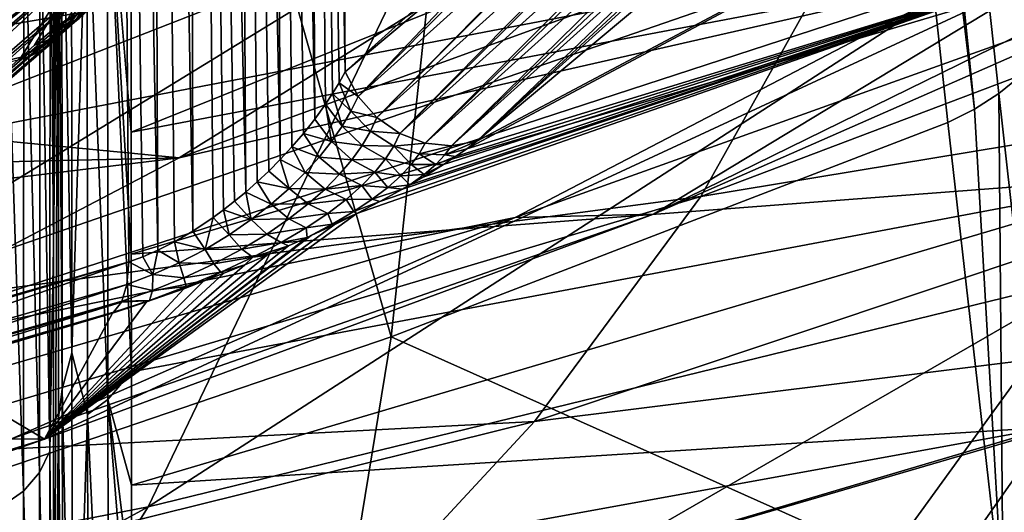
# Model space of a CAD drawing. Header units: metres. Extents: x -109 to 109, y -78 to 121.
# Tile 482 of 656: x 9.342 to 11.192, y -70.69 to -69.765. Entities that reach past the tile are written whole.
import ezdxf

# ---------------------------------------------------------------- set-up
doc = ezdxf.new("R2010")
doc.units = ezdxf.units.M
doc.layers.add('solid_508554_SW0001', color=7, linetype='CONTINUOUS')

msp = doc.modelspace()

# ---------------------------------------------------------------- linework, layer by layer
at = {"layer": 'solid_508554_SW0001'}
for points in [[(11.295086, -69.789581, 55.30162), (10.614527, -63.336754, 67.355988), (10.552168, -63.404903, 67.389351)], [(11.295086, -69.789581, 55.30162), (11.322629, -69.745102, 55.279568), (10.614527, -63.336754, 67.355988)], [(11.224426, -69.86895, 55.339779), (10.552168, -63.404903, 67.389351), (10.476211, -63.461349, 67.415627)], [(11.262318, -69.830902, 55.321709), (11.295086, -69.789581, 55.30162), (10.552168, -63.404903, 67.389351)], [(11.224426, -69.86895, 55.339779), (11.262318, -69.830902, 55.321709), (10.552168, -63.404903, 67.389351)], [(11.135849, -69.932732, 55.368664), (10.476211, -63.461349, 67.415627), (10.406857, -63.6656, 67.1343)], [(11.182116, -69.903015, 55.355484), (11.224426, -69.86895, 55.339779), (10.476211, -63.461349, 67.415627)], [(11.135849, -69.932732, 55.368664), (11.182116, -69.903015, 55.355484), (10.476211, -63.461349, 67.415627)], [(11.135849, -69.932732, 55.368664), (10.406857, -63.6656, 67.1343), (10.584968, -65.327477, 64.050369)], [(8.722846, -65.734924, 64.775879), (10.039989, -70.360802, 55.611626), (10.584968, -65.327477, 64.050369)], [(10.584968, -65.327477, 64.050369), (10.039989, -70.360802, 55.611626), (11.086201, -69.957512, 55.379543)], [(11.135849, -69.932732, 55.368664), (10.584968, -65.327477, 64.050369), (11.086201, -69.957512, 55.379543)], [(9.60196, -70.197937, 22.391298), (9.583415, -65.375496, 19.457775), (9.511103, -65.391144, 19.432236)], [(9.667735, -70.161827, 22.385771), (9.661049, -65.369957, 19.466379), (9.583415, -65.375496, 19.457775)], [(9.633169, -70.182083, 22.391729), (9.667735, -70.161827, 22.385771), (9.583415, -65.375496, 19.457775)], [(9.60196, -70.197937, 22.391298), (9.633169, -70.182083, 22.391729), (9.583415, -65.375496, 19.457775)], [(9.767115, -70.088402, 22.332766), (9.738686, -65.374916, 19.457447), (9.661049, -65.369957, 19.466379)], [(9.746114, -70.105827, 22.348461), (9.767115, -70.088402, 22.332766), (9.661049, -65.369957, 19.466379)], [(9.725573, -70.121857, 22.361433), (9.746114, -70.105827, 22.348461), (9.661049, -65.369957, 19.466379)], [(9.705605, -70.136513, 22.371853), (9.725573, -70.121857, 22.361433), (9.661049, -65.369957, 19.466379)], [(9.667735, -70.161827, 22.385771), (9.705605, -70.136513, 22.371853), (9.661049, -65.369957, 19.466379)], [(9.831919, -70.027245, 22.267147), (9.811035, -65.390045, 19.431585), (9.738686, -65.374916, 19.457447)], [(9.810129, -70.049156, 22.292339), (9.831919, -70.027245, 22.267147), (9.738686, -65.374916, 19.457447)], [(9.788501, -70.069511, 22.314112), (9.810129, -70.049156, 22.292339), (9.738686, -65.374916, 19.457447)], [(9.767115, -70.088402, 22.332766), (9.788501, -70.069511, 22.314112), (9.738686, -65.374916, 19.457447)], [(8.850675, -70.420532, 22.027237), (9.511103, -65.391144, 19.432236), (8.985467, -65.542885, 19.169418)], [(8.850675, -70.420532, 22.027237), (9.54722, -70.21946, 22.375511), (9.511103, -65.391144, 19.432236)], [(9.573461, -70.21022, 22.385666), (9.511103, -65.391144, 19.432236), (9.54722, -70.21946, 22.375511)], [(9.573461, -70.21022, 22.385666), (9.60196, -70.197937, 22.391298), (9.511103, -65.391144, 19.432236)], [(9.896565, -69.951767, 22.168333), (9.873167, -65.414299, 19.390556), (9.811035, -65.390045, 19.431585)], [(9.875276, -69.978661, 22.205559), (9.896565, -69.951767, 22.168333), (9.811035, -65.390045, 19.431585)], [(9.853708, -70.003746, 22.2383), (9.875276, -69.978661, 22.205559), (9.811035, -65.390045, 19.431585)], [(9.831919, -70.027245, 22.267147), (9.853708, -70.003746, 22.2383), (9.811035, -65.390045, 19.431585)], [(9.873167, -65.414299, 19.390556), (9.953881, -69.862343, 22.029278), (9.937366, -67.654198, 20.683214)], [(9.942522, -69.883102, 22.063562), (9.953881, -69.862343, 22.029278), (9.873167, -65.414299, 19.390556)], [(9.930239, -69.903336, 22.095903), (9.942522, -69.883102, 22.063562), (9.873167, -65.414299, 19.390556)], [(9.917198, -69.92308, 22.12631), (9.930239, -69.903336, 22.095903), (9.873167, -65.414299, 19.390556)], [(9.896565, -69.951767, 22.168333), (9.917198, -69.92308, 22.12631), (9.873167, -65.414299, 19.390556)], [(8.722846, -65.734924, 64.775879), (8.974111, -70.72364, 55.820873), (10.039989, -70.360802, 55.611626)], [(9.937366, -67.654198, 20.683214), (9.953881, -69.862343, 22.029278), (10.605354, -69.275566, 20.332878)], [(9.444864, -69.610565, 19.752632), (9.10438, -69.925247, 20.587469), (8.814032, -67.97847, 20.121548)], [(9.41636, -68.096832, 42.724293), (9.405713, -70.193207, 41.531193), (9.407187, -68.845749, 43.52985)], [(9.41636, -68.096832, 42.724293), (9.415083, -69.3853, 40.78281), (9.405713, -70.193207, 41.531193)], [(8.167993, -69.97139, 12.924731), (8.537952, -68.746323, 10.973067), (10.562556, -68.351318, 11.657229)], [(10.104867, -69.593506, 13.579248), (8.167993, -69.97139, 12.924731), (10.562556, -68.351318, 11.657229)], [(9.399681, -69.395561, 42.84391), (9.407187, -68.845749, 43.52985), (9.405713, -70.193207, 41.531193)], [(10.18226, -70.007263, 22.13147), (11.302233, -69.664116, 23.215427), (12.19121, -68.935509, 21.163647)], [(10.201253, -69.993057, 22.086929), (10.18226, -70.007263, 22.13147), (12.19121, -68.935509, 21.163647)], [(10.857495, -69.401985, 20.378113), (10.201253, -69.993057, 22.086929), (12.19121, -68.935509, 21.163647)], [(7.881608, -70.179581, 19.008846), (9.860261, -69.001831, 17.463547), (8.323489, -69.355896, 16.850292)], [(7.881608, -70.179581, 19.008846), (9.345189, -69.834747, 19.605686), (9.860261, -69.001831, 17.463547)], [(9.345189, -69.834747, 19.605686), (9.3701, -69.812126, 19.552143), (9.860261, -69.001831, 17.463547)], [(9.3701, -69.812126, 19.552143), (9.398371, -69.78878, 19.501333), (9.860261, -69.001831, 17.463547)], [(9.398371, -69.78878, 19.501333), (9.407983, -69.781265, 19.485859), (9.860261, -69.001831, 17.463547)], [(9.407983, -69.781265, 19.485859), (9.433557, -69.762093, 19.44824), (9.860261, -69.001831, 17.463547)], [(9.551875, -69.975861, 39.369682), (9.551785, -69.738281, 39.803535), (11.7765, -69.08036, 39.257198)], [(9.551875, -69.975861, 39.369682), (11.7765, -69.08036, 39.257198), (11.69142, -69.57016, 38.407814)], [(9.583935, -70.680077, 15.577909), (10.104867, -69.593506, 13.579248), (11.972716, -69.136932, 14.370047)], [(11.355492, -70.24704, 16.32794), (9.583935, -70.680077, 15.577909), (11.972716, -69.136932, 14.370047)], [(12.542515, -69.143684, 24.116848), (10.532949, -70.129982, 25.426714), (11.601282, -69.659859, 26.240993)], [(12.542515, -69.143684, 24.116848), (11.302233, -69.664116, 23.215427), (10.532949, -70.129982, 25.426714)], [(9.641771, -70.023857, 30.674501), (11.936573, -69.191101, 29.753521), (11.144884, -69.681343, 28.904394)], [(9.641771, -70.023857, 30.674501), (10.321363, -69.601181, 31.406597), (11.936573, -69.191101, 29.753521)], [(8.973273, -70.025757, 38.066967), (10.864658, -69.662651, 37.252285), (11.036607, -69.220093, 38.018818)], [(8.973287, -69.720879, 38.677891), (8.973273, -70.025757, 38.066967), (11.036607, -69.220093, 38.018818)], [(9.440002, -69.239807, 40.839134), (9.440304, -70.390556, 38.774353), (9.421601, -69.326797, 40.784912)], [(9.469045, -69.468956, 40.379677), (9.440304, -70.390556, 38.774353), (9.440002, -69.239807, 40.839134)], [(10.621846, -70.096825, 36.500271), (12.505855, -69.785263, 35.103901), (12.836181, -69.257286, 36.018383)], [(10.864658, -69.662651, 37.252285), (10.621846, -70.096825, 36.500271), (12.836181, -69.257286, 36.018383)], [(9.953881, -69.862343, 22.029278), (10.285728, -69.584221, 21.178143), (10.605354, -69.275566, 20.332878)], [(9.97835, -69.908745, 22.024672), (10.605354, -69.275566, 20.332878), (10.285728, -69.584221, 21.178143)], [(9.97835, -69.908745, 22.024672), (10.631191, -69.321022, 20.325018), (10.605354, -69.275566, 20.332878)], [(9.97835, -69.908745, 22.024672), (10.013325, -69.948433, 22.026297), (10.631191, -69.321022, 20.325018)], [(10.013325, -69.948433, 22.026297), (10.634168, -69.324966, 20.32461), (10.631191, -69.321022, 20.325018)], [(10.013325, -69.948433, 22.026297), (10.667327, -69.359589, 20.323633), (10.634168, -69.324966, 20.32461)], [(9.421601, -69.326797, 40.784912), (9.421954, -70.459091, 38.740459), (9.415083, -69.3853, 40.78281)], [(9.440304, -70.390556, 38.774353), (9.421954, -70.459091, 38.740459), (9.421601, -69.326797, 40.784912)], [(10.013325, -69.948433, 22.026297), (10.056264, -69.978386, 22.034071), (10.667327, -69.359589, 20.323633)], [(10.056264, -69.978386, 22.034071), (10.675357, -69.366066, 20.324135), (10.667327, -69.359589, 20.323633)], [(10.056264, -69.978386, 22.034071), (10.711234, -69.388588, 20.328825), (10.675357, -69.366066, 20.324135)], [(9.38061, -69.433998, 42.870461), (9.399681, -69.395561, 42.84391), (9.398828, -70.575485, 40.992779)], [(9.398828, -70.575485, 40.992779), (9.399681, -69.395561, 42.84391), (9.405713, -70.193207, 41.531193)], [(9.415083, -69.3853, 40.78281), (9.405938, -71.374992, 39.430157), (9.405713, -70.193207, 41.531193)], [(9.415083, -69.3853, 40.78281), (9.415454, -70.512398, 38.743256), (9.405938, -71.374992, 39.430157)], [(9.421954, -70.459091, 38.740459), (9.415454, -70.512398, 38.743256), (9.415083, -69.3853, 40.78281)], [(10.056264, -69.978386, 22.034071), (10.10416, -69.99649, 22.047451), (10.711234, -69.388588, 20.328825)], [(10.10416, -69.99649, 22.047451), (10.725279, -69.395012, 20.331581), (10.711234, -69.388588, 20.328825)], [(10.10416, -69.99649, 22.047451), (10.759845, -69.405975, 20.340231), (10.725279, -69.395012, 20.331581)], [(10.10416, -69.99649, 22.047451), (10.153661, -70.001495, 22.065498), (10.759845, -69.405975, 20.340231)], [(10.153661, -70.001495, 22.065498), (10.779708, -69.409363, 20.346321), (10.759845, -69.405975, 20.340231)], [(10.153661, -70.001495, 22.065498), (10.809761, -69.410545, 20.357052), (10.779708, -69.409363, 20.346321)], [(10.153661, -70.001495, 22.065498), (10.201253, -69.993057, 22.086929), (10.809761, -69.410545, 20.357052)], [(10.857495, -69.401985, 20.378113), (10.53553, -69.712898, 21.229565), (10.201253, -69.993057, 22.086929)], [(10.834038, -69.407906, 20.367104), (10.201253, -69.993057, 22.086929), (10.53553, -69.712898, 21.229565)], [(10.809761, -69.410545, 20.357052), (10.201253, -69.993057, 22.086929), (10.834038, -69.407906, 20.367104)], [(9.350452, -69.467278, 42.893459), (9.38061, -69.433998, 42.870461), (9.379751, -70.615768, 41.016426)], [(9.379751, -70.615768, 41.016426), (9.38061, -69.433998, 42.870461), (9.398828, -70.575485, 40.992779)], [(9.507683, -70.478073, 38.437038), (9.469045, -69.468956, 40.379677), (9.507119, -69.441658, 40.363609)], [(9.507119, -69.441658, 40.363609), (9.551785, -69.738281, 39.803535), (9.551875, -69.975861, 39.369682)], [(9.507119, -69.441658, 40.363609), (9.551875, -69.975861, 39.369682), (9.552039, -70.205406, 38.932743)], [(9.507119, -69.441658, 40.363609), (9.552039, -70.205406, 38.932743), (9.55228, -70.426643, 38.493347)], [(9.507683, -70.478073, 38.437038), (9.507119, -69.441658, 40.363609), (9.55228, -70.426643, 38.493347)], [(9.311131, -69.493279, 42.911446), (9.350452, -69.467278, 42.893459), (9.34959, -70.650658, 41.036903)], [(9.34959, -70.650658, 41.036903), (9.350452, -69.467278, 42.893459), (9.379751, -70.615768, 41.016426)], [(9.469045, -69.468956, 40.379677), (9.469608, -70.506538, 38.450951), (9.440304, -70.390556, 38.774353)], [(9.507683, -70.478073, 38.437038), (9.469608, -70.506538, 38.450951), (9.469045, -69.468956, 40.379677)], [(9.310266, -70.677917, 41.052906), (9.311131, -69.493279, 42.911446), (9.34959, -70.650658, 41.036903)], [(9.035425, -69.533455, 33.532814), (10.321363, -69.601181, 31.406597), (8.507771, -69.914513, 32.869072)], [(9.552039, -70.205406, 38.932743), (9.551875, -69.975861, 39.369682), (11.69142, -69.57016, 38.407814)], [(9.552039, -70.205406, 38.932743), (11.69142, -69.57016, 38.407814), (11.524848, -70.05471, 37.567539)], [(9.97835, -69.908745, 22.024672), (10.285728, -69.584221, 21.178143), (9.953881, -69.862343, 22.029278)], [(7.746911, -71.038475, 14.957135), (8.167993, -69.97139, 12.924731), (10.104867, -69.593506, 13.579248)], [(9.583935, -70.680077, 15.577909), (7.746911, -71.038475, 14.957135), (10.104867, -69.593506, 13.579248)], [(8.507771, -69.914513, 32.869072), (10.321363, -69.601181, 31.406597), (9.641771, -70.023857, 30.674501)], [(9.457522, -69.659828, 19.738184), (9.10438, -69.925247, 20.587469), (9.444864, -69.610565, 19.752632)], [(9.457522, -69.659828, 19.738184), (8.752384, -70.209183, 21.428528), (9.10438, -69.925247, 20.587469)], [(8.763697, -70.259384, 21.417345), (8.752384, -70.209183, 21.428528), (9.457522, -69.659828, 19.738184)], [(8.762177, -70.309608, 21.400723), (9.458049, -69.664482, 19.736549), (9.457195, -69.708923, 19.718569)], [(8.762177, -70.309608, 21.400723), (8.763697, -70.259384, 21.417345), (9.458049, -69.664482, 19.736549)], [(8.763697, -70.259384, 21.417345), (9.457522, -69.659828, 19.738184), (9.458049, -69.664482, 19.736549)], [(8.973273, -70.025757, 38.066967), (8.973287, -70.315178, 37.449955), (10.864658, -69.662651, 37.252285)], [(8.973287, -70.315178, 37.449955), (10.621846, -70.096825, 36.500271), (10.864658, -69.662651, 37.252285)], [(11.302233, -69.664116, 23.215427), (9.388727, -70.553116, 24.693829), (10.532949, -70.129982, 25.426714)], [(11.302233, -69.664116, 23.215427), (9.975969, -70.128548, 22.411121), (9.388727, -70.553116, 24.693829)], [(10.019181, -70.106125, 22.371176), (9.975969, -70.128548, 22.411121), (11.302233, -69.664116, 23.215427)], [(10.061378, -70.083076, 22.324892), (10.019181, -70.106125, 22.371176), (11.302233, -69.664116, 23.215427)], [(10.075316, -70.075165, 22.307711), (10.061378, -70.083076, 22.324892), (11.302233, -69.664116, 23.215427)], [(10.101363, -70.059929, 22.272846), (10.075316, -70.075165, 22.307711), (11.302233, -69.664116, 23.215427)], [(10.138536, -70.036934, 22.215302), (10.101363, -70.059929, 22.272846), (11.302233, -69.664116, 23.215427)], [(10.161386, -70.021873, 22.174213), (10.138536, -70.036934, 22.215302), (11.302233, -69.664116, 23.215427)], [(10.18226, -70.007263, 22.13147), (10.161386, -70.021873, 22.174213), (11.302233, -69.664116, 23.215427)], [(10.272897, -70.136253, 28.11647), (11.601282, -69.659859, 26.240993), (10.532949, -70.129982, 25.426714)], [(10.272897, -70.136253, 28.11647), (11.144884, -69.681343, 28.904394), (11.601282, -69.659859, 26.240993)], [(8.893146, -70.416298, 29.994781), (11.144884, -69.681343, 28.904394), (10.272897, -70.136253, 28.11647)], [(8.893146, -70.416298, 29.994781), (9.641771, -70.023857, 30.674501), (11.144884, -69.681343, 28.904394)], [(9.48394, -69.679504, 19.664215), (9.437597, -69.766731, 19.68774), (9.443903, -69.754433, 19.69516)], [(9.48394, -69.679504, 19.664215), (9.471482, -69.728806, 19.635927), (9.437597, -69.766731, 19.68774)], [(9.508515, -69.68969, 19.589108), (9.487597, -69.731712, 19.55472), (9.444837, -69.769577, 19.604092)], [(9.471482, -69.728806, 19.635927), (9.508515, -69.68969, 19.589108), (9.444837, -69.769577, 19.604092)], [(8.762177, -70.309608, 21.400723), (9.457195, -69.708923, 19.718569), (9.455607, -69.71817, 19.71426)], [(8.747844, -70.356094, 21.379862), (9.455607, -69.71817, 19.71426), (9.443903, -69.754433, 19.69516)], [(8.747844, -70.356094, 21.379862), (8.762177, -70.309608, 21.400723), (9.455607, -69.71817, 19.71426)], [(9.471482, -69.728806, 19.635927), (9.405543, -69.806053, 19.659237), (9.418574, -69.793167, 19.669596)], [(9.471482, -69.728806, 19.635927), (9.444837, -69.769577, 19.604092), (9.405543, -69.806053, 19.659237)], [(9.487597, -69.731712, 19.55472), (9.454384, -69.762321, 19.518038), (9.40626, -69.79837, 19.571404)], [(9.444837, -69.769577, 19.604092), (9.487597, -69.731712, 19.55472), (9.40626, -69.79837, 19.571404)], [(9.471482, -69.728806, 19.635927), (9.418574, -69.793167, 19.669596), (9.437597, -69.766731, 19.68774)], [(9.459011, -69.749466, 19.438778), (9.433557, -69.762093, 19.44824), (9.407983, -69.781265, 19.485859)], [(9.454384, -69.762321, 19.518038), (9.459011, -69.749466, 19.438778), (9.407983, -69.781265, 19.485859)], [(10.667195, -71.197449, 18.345274), (11.355492, -70.24704, 16.32794), (13.049479, -69.742348, 17.202105)], [(12.258504, -70.723343, 19.166451), (10.667195, -71.197449, 18.345274), (13.049479, -69.742348, 17.202105)], [(8.721702, -70.395576, 21.356222), (9.437597, -69.766731, 19.68774), (9.418574, -69.793167, 19.669596)], [(8.721702, -70.395576, 21.356222), (8.747844, -70.356094, 21.379862), (9.437597, -69.766731, 19.68774)], [(8.747844, -70.356094, 21.379862), (9.443903, -69.754433, 19.69516), (9.437597, -69.766731, 19.68774)], [(9.444837, -69.769577, 19.604092), (9.362159, -69.832802, 19.631163), (9.38298, -69.822426, 19.643661)], [(9.444837, -69.769577, 19.604092), (9.40626, -69.79837, 19.571404), (9.362159, -69.832802, 19.631163)], [(9.444837, -69.769577, 19.604092), (9.38298, -69.822426, 19.643661), (9.405543, -69.806053, 19.659237)], [(9.454384, -69.762321, 19.518038), (9.407983, -69.781265, 19.485859), (9.398371, -69.78878, 19.501333)], [(9.40626, -69.79837, 19.571404), (9.454384, -69.762321, 19.518038), (9.398371, -69.78878, 19.501333)], [(9.40626, -69.79837, 19.571404), (9.398371, -69.78878, 19.501333), (9.3701, -69.812126, 19.552143)], [(10.309753, -70.519791, 35.767677), (12.088827, -70.297668, 34.216389), (12.505855, -69.785263, 35.103901)], [(10.621846, -70.096825, 36.500271), (10.309753, -70.519791, 35.767677), (12.505855, -69.785263, 35.103901)], [(8.721702, -70.395576, 21.356222), (9.418574, -69.793167, 19.669596), (9.405543, -69.806053, 19.659237)], [(8.721702, -70.395576, 21.356222), (9.405543, -69.806053, 19.659237), (9.38298, -69.822426, 19.643661)], [(9.40626, -69.79837, 19.571404), (9.345189, -69.834747, 19.605686), (9.339608, -69.840157, 19.619169)], [(9.40626, -69.79837, 19.571404), (9.339608, -69.840157, 19.619169), (9.362159, -69.832802, 19.631163)], [(9.40626, -69.79837, 19.571404), (9.3701, -69.812126, 19.552143), (9.345189, -69.834747, 19.605686)], [(8.685581, -70.425293, 21.331459), (9.38298, -69.822426, 19.643661), (9.362159, -69.832802, 19.631163)], [(8.685581, -70.425293, 21.331459), (8.721702, -70.395576, 21.356222), (9.38298, -69.822426, 19.643661)], [(9.339608, -69.840157, 19.619169), (9.345189, -69.834747, 19.605686), (7.881608, -70.179581, 19.008846)], [(8.685581, -70.425293, 21.331459), (9.362159, -69.832802, 19.631163), (9.339608, -69.840157, 19.619169)], [(9.97835, -69.908745, 22.024672), (9.953881, -69.862343, 22.029278), (9.942522, -69.883102, 22.063562)], [(11.317838, -71.11467, 52.874626), (11.224426, -69.86895, 55.339779), (11.182116, -69.903015, 55.355484)], [(9.964708, -69.93644, 22.07477), (9.942522, -69.883102, 22.063562), (9.930239, -69.903336, 22.095903)], [(9.964708, -69.93644, 22.07477), (9.97835, -69.908745, 22.024672), (9.942522, -69.883102, 22.063562)], [(8.466314, -70.051102, 32.414684), (8.507771, -69.914513, 32.869072), (9.641771, -70.023857, 30.674501)], [(9.947986, -69.964714, 22.123764), (9.930239, -69.903336, 22.095903), (9.917198, -69.92308, 22.12631)], [(9.964708, -69.93644, 22.07477), (9.930239, -69.903336, 22.095903), (9.947986, -69.964714, 22.123764)], [(9.964708, -69.93644, 22.07477), (10.013325, -69.948433, 22.026297), (9.97835, -69.908745, 22.024672)], [(11.135849, -69.932732, 55.368664), (11.190199, -70.874756, 53.538528), (11.182116, -69.903015, 55.355484)], [(11.317838, -71.11467, 52.874626), (11.182116, -69.903015, 55.355484), (11.190199, -70.874756, 53.538528)], [(9.928123, -69.993477, 22.171337), (9.917198, -69.92308, 22.12631), (9.896565, -69.951767, 22.168333)], [(9.947986, -69.964714, 22.123764), (9.917198, -69.92308, 22.12631), (9.928123, -69.993477, 22.171337)], [(9.964708, -69.93644, 22.07477), (9.947986, -69.964714, 22.123764), (10.001387, -69.974281, 22.079649)], [(9.964708, -69.93644, 22.07477), (10.001387, -69.974281, 22.079649), (10.013325, -69.948433, 22.026297)], [(11.135849, -69.932732, 55.368664), (11.086201, -69.957512, 55.379543), (11.190199, -70.874756, 53.538528)], [(9.928123, -69.993477, 22.171337), (9.896565, -69.951767, 22.168333), (9.875276, -69.978661, 22.205559)], [(10.001387, -69.974281, 22.079649), (10.056264, -69.978386, 22.034071), (10.013325, -69.948433, 22.026297)], [(9.947986, -69.964714, 22.123764), (9.928123, -69.993477, 22.171337), (9.985852, -70.000702, 22.132257)], [(9.947986, -69.964714, 22.123764), (9.985852, -70.000702, 22.132257), (10.001387, -69.974281, 22.079649)], [(11.190199, -70.874756, 53.538528), (11.086201, -69.957512, 55.379543), (10.039989, -70.360802, 55.611626)], [(9.905025, -70.022614, 22.217131), (9.875276, -69.978661, 22.205559), (9.853708, -70.003746, 22.2383)], [(9.928123, -69.993477, 22.171337), (9.875276, -69.978661, 22.205559), (9.905025, -70.022614, 22.217131)], [(10.001387, -69.974281, 22.079649), (9.985852, -70.000702, 22.132257), (10.04495, -70.001984, 22.091309)], [(10.001387, -69.974281, 22.079649), (10.04495, -70.001984, 22.091309), (10.056264, -69.978386, 22.034071)], [(10.04495, -70.001984, 22.091309), (10.10416, -69.99649, 22.047451), (10.056264, -69.978386, 22.034071)], [(9.878565, -70.052032, 22.260695), (9.853708, -70.003746, 22.2383), (9.831919, -70.027245, 22.267147)], [(9.905025, -70.022614, 22.217131), (9.853708, -70.003746, 22.2383), (9.878565, -70.052032, 22.260695)], [(9.928123, -69.993477, 22.171337), (9.905025, -70.022614, 22.217131), (9.966592, -70.027626, 22.183771)], [(9.928123, -69.993477, 22.171337), (9.966592, -70.027626, 22.183771), (9.985852, -70.000702, 22.132257)], [(9.985852, -70.000702, 22.132257), (9.966592, -70.027626, 22.183771), (10.029465, -70.026199, 22.148037)], [(9.985852, -70.000702, 22.132257), (10.029465, -70.026199, 22.148037), (10.04495, -70.001984, 22.091309)], [(10.077896, -70.036911, 22.163099), (10.04495, -70.001984, 22.091309), (10.029465, -70.026199, 22.148037)], [(10.093143, -70.016396, 22.105446), (10.10416, -69.99649, 22.047451), (10.04495, -70.001984, 22.091309)], [(10.077896, -70.036911, 22.163099), (10.093143, -70.016396, 22.105446), (10.04495, -70.001984, 22.091309)], [(10.093143, -70.016396, 22.105446), (10.153661, -70.001495, 22.065498), (10.10416, -69.99649, 22.047451)], [(10.141311, -70.018806, 22.126921), (10.153661, -70.001495, 22.065498), (10.093143, -70.016396, 22.105446)], [(10.141311, -70.018806, 22.126921), (10.18226, -70.007263, 22.13147), (10.201253, -69.993057, 22.086929)], [(10.141311, -70.018806, 22.126921), (10.201253, -69.993057, 22.086929), (10.153661, -70.001495, 22.065498)], [(10.141311, -70.018806, 22.126921), (10.161386, -70.021873, 22.174213), (10.18226, -70.007263, 22.13147)], [(8.401805, -70.174751, 32.00845), (9.641771, -70.023857, 30.674501), (8.893146, -70.416298, 29.994781)], [(8.401805, -70.174751, 32.00845), (8.466314, -70.051102, 32.414684), (9.641771, -70.023857, 30.674501)], [(9.848579, -70.081581, 22.30146), (9.831919, -70.027245, 22.267147), (9.810129, -70.049156, 22.292339)], [(9.878565, -70.052032, 22.260695), (9.831919, -70.027245, 22.267147), (9.848579, -70.081581, 22.30146)], [(9.905025, -70.022614, 22.217131), (9.878565, -70.052032, 22.260695), (9.943429, -70.055, 22.233788)], [(9.905025, -70.022614, 22.217131), (9.943429, -70.055, 22.233788), (9.966592, -70.027626, 22.183771)], [(9.966592, -70.027626, 22.183771), (9.943429, -70.055, 22.233788), (10.009621, -70.050987, 22.203871)], [(9.966592, -70.027626, 22.183771), (10.009621, -70.050987, 22.203871), (10.029465, -70.026199, 22.148037)], [(10.058233, -70.058037, 22.220055), (10.029465, -70.026199, 22.148037), (10.009621, -70.050987, 22.203871)], [(10.058233, -70.058037, 22.220055), (10.077896, -70.036911, 22.163099), (10.029465, -70.026199, 22.148037)], [(10.124326, -70.036819, 22.187967), (10.093143, -70.016396, 22.105446), (10.077896, -70.036911, 22.163099)], [(10.124326, -70.036819, 22.187967), (10.141311, -70.018806, 22.126921), (10.093143, -70.016396, 22.105446)], [(10.124326, -70.036819, 22.187967), (10.161386, -70.021873, 22.174213), (10.141311, -70.018806, 22.126921)], [(10.124326, -70.036819, 22.187967), (10.138536, -70.036934, 22.215302), (10.161386, -70.021873, 22.174213)], [(10.102501, -70.055542, 22.24827), (10.077896, -70.036911, 22.163099), (10.058233, -70.058037, 22.220055)], [(10.102501, -70.055542, 22.24827), (10.124326, -70.036819, 22.187967), (10.077896, -70.036911, 22.163099)], [(10.102501, -70.055542, 22.24827), (10.101363, -70.059929, 22.272846), (10.138536, -70.036934, 22.215302)], [(10.102501, -70.055542, 22.24827), (10.138536, -70.036934, 22.215302), (10.124326, -70.036819, 22.187967)], [(9.55228, -70.426643, 38.493347), (9.552039, -70.205406, 38.932743), (11.524848, -70.05471, 37.567539)], [(9.552592, -70.639587, 38.051689), (9.55228, -70.426643, 38.493347), (11.524848, -70.05471, 37.567539)], [(9.552592, -70.639587, 38.051689), (11.524848, -70.05471, 37.567539), (11.277946, -70.530632, 36.742226)], [(9.848579, -70.081581, 22.30146), (9.810129, -70.049156, 22.292339), (9.788501, -70.069511, 22.314112)], [(9.878565, -70.052032, 22.260695), (9.848579, -70.081581, 22.30146), (9.916134, -70.082756, 22.281807)], [(9.878565, -70.052032, 22.260695), (9.916134, -70.082756, 22.281807), (9.943429, -70.055, 22.233788)], [(9.943429, -70.055, 22.233788), (9.916134, -70.082756, 22.281807), (9.98517, -70.076324, 22.258364)], [(9.943429, -70.055, 22.233788), (9.98517, -70.076324, 22.258364), (10.009621, -70.050987, 22.203871)], [(10.033909, -70.079773, 22.275911), (10.009621, -70.050987, 22.203871), (9.98517, -70.076324, 22.258364)], [(10.033909, -70.079773, 22.275911), (10.058233, -70.058037, 22.220055), (10.009621, -70.050987, 22.203871)], [(10.033909, -70.079773, 22.275911), (10.075316, -70.075165, 22.307711), (10.058233, -70.058037, 22.220055)], [(10.102501, -70.055542, 22.24827), (10.058233, -70.058037, 22.220055), (10.075316, -70.075165, 22.307711)], [(10.102501, -70.055542, 22.24827), (10.075316, -70.075165, 22.307711), (10.101363, -70.059929, 22.272846)], [(9.814889, -70.111107, 22.338676), (9.788501, -70.069511, 22.314112), (9.767115, -70.088402, 22.332766)], [(9.848579, -70.081581, 22.30146), (9.788501, -70.069511, 22.314112), (9.814889, -70.111107, 22.338676)], [(9.848579, -70.081581, 22.30146), (9.814889, -70.111107, 22.338676), (9.884419, -70.110825, 22.327183)], [(9.848579, -70.081581, 22.30146), (9.884419, -70.110825, 22.327183), (9.916134, -70.082756, 22.281807)], [(9.916134, -70.082756, 22.281807), (9.884419, -70.110825, 22.327183), (9.955794, -70.102203, 22.310959)], [(9.916134, -70.082756, 22.281807), (9.955794, -70.102203, 22.310959), (9.98517, -70.076324, 22.258364)], [(10.004612, -70.10215, 22.330183), (9.98517, -70.076324, 22.258364), (9.955794, -70.102203, 22.310959)], [(10.004612, -70.10215, 22.330183), (10.033909, -70.079773, 22.275911), (9.98517, -70.076324, 22.258364)], [(10.004612, -70.10215, 22.330183), (10.061378, -70.083076, 22.324892), (10.033909, -70.079773, 22.275911)], [(10.004612, -70.10215, 22.330183), (10.019181, -70.106125, 22.371176), (10.061378, -70.083076, 22.324892)], [(10.033909, -70.079773, 22.275911), (10.061378, -70.083076, 22.324892), (10.075316, -70.075165, 22.307711)], [(8.973277, -70.589867, 36.82539), (10.309753, -70.519791, 35.767677), (10.621846, -70.096825, 36.500271)], [(8.973287, -70.315178, 37.449955), (8.973277, -70.589867, 36.82539), (10.621846, -70.096825, 36.500271)], [(9.777328, -70.14035, 22.371344), (9.767115, -70.088402, 22.332766), (9.746114, -70.105827, 22.348461)], [(9.814889, -70.111107, 22.338676), (9.767115, -70.088402, 22.332766), (9.777328, -70.14035, 22.371344)], [(9.884419, -70.110825, 22.327183), (9.921102, -70.128616, 22.360933), (9.955794, -70.102203, 22.310959)], [(9.969964, -70.125206, 22.382242), (9.955794, -70.102203, 22.310959), (9.921102, -70.128616, 22.360933)], [(9.969964, -70.125206, 22.382242), (10.004612, -70.10215, 22.330183), (9.955794, -70.102203, 22.310959)], [(9.969964, -70.125206, 22.382242), (10.019181, -70.106125, 22.371176), (10.004612, -70.10215, 22.330183)], [(9.777328, -70.14035, 22.371344), (9.746114, -70.105827, 22.348461), (9.725573, -70.121857, 22.361433)], [(9.814889, -70.111107, 22.338676), (9.777328, -70.14035, 22.371344), (9.847958, -70.139122, 22.369055)], [(9.814889, -70.111107, 22.338676), (9.847958, -70.139122, 22.369055), (9.884419, -70.110825, 22.327183)], [(9.884419, -70.110825, 22.327183), (9.847958, -70.139122, 22.369055), (9.921102, -70.128616, 22.360933)], [(9.969964, -70.125206, 22.382242), (9.975969, -70.128548, 22.411121), (10.019181, -70.106125, 22.371176)], [(8.080848, -70.775681, 29.372305), (10.272897, -70.136253, 28.11647), (9.326892, -70.552544, 27.395426)], [(8.080848, -70.775681, 29.372305), (8.893146, -70.416298, 29.994781), (10.272897, -70.136253, 28.11647)], [(9.326892, -70.552544, 27.395426), (10.532949, -70.129982, 25.426714), (9.388727, -70.553116, 24.693829)], [(9.326892, -70.552544, 27.395426), (10.272897, -70.136253, 28.11647), (10.532949, -70.129982, 25.426714)], [(9.975969, -70.128548, 22.411121), (9.933019, -70.149826, 22.444416), (9.388727, -70.553116, 24.693829)], [(9.690562, -70.19632, 22.417234), (9.705605, -70.136513, 22.371853), (9.667735, -70.161827, 22.385771)], [(9.735824, -70.168945, 22.398117), (9.705605, -70.136513, 22.371853), (9.690562, -70.19632, 22.417234)], [(9.735824, -70.168945, 22.398117), (9.725573, -70.121857, 22.361433), (9.705605, -70.136513, 22.371853)], [(9.777328, -70.14035, 22.371344), (9.725573, -70.121857, 22.361433), (9.735824, -70.168945, 22.398117)], [(9.777328, -70.14035, 22.371344), (9.806413, -70.167503, 22.40624), (9.847958, -70.139122, 22.369055)], [(9.847958, -70.139122, 22.369055), (9.806413, -70.167503, 22.40624), (9.880633, -70.155556, 22.407307)], [(9.847958, -70.139122, 22.369055), (9.880633, -70.155556, 22.407307), (9.921102, -70.128616, 22.360933)], [(9.929518, -70.149002, 22.431269), (9.921102, -70.128616, 22.360933), (9.880633, -70.155556, 22.407307)], [(9.929518, -70.149002, 22.431269), (9.969964, -70.125206, 22.382242), (9.921102, -70.128616, 22.360933)], [(9.929518, -70.149002, 22.431269), (9.975969, -70.128548, 22.411121), (9.969964, -70.125206, 22.382242)], [(9.929518, -70.149002, 22.431269), (9.933019, -70.149826, 22.444416), (9.975969, -70.128548, 22.411121)], [(9.933019, -70.149826, 22.444416), (9.890183, -70.170166, 22.47192), (9.388727, -70.553116, 24.693829)], [(9.777328, -70.14035, 22.371344), (9.735824, -70.168945, 22.398117), (9.806413, -70.167503, 22.40624)], [(9.806413, -70.167503, 22.40624), (9.83391, -70.182991, 22.448727), (9.880633, -70.155556, 22.407307)], [(9.880633, -70.155556, 22.407307), (9.83391, -70.182991, 22.448727), (9.882571, -70.173691, 22.476242)], [(9.929518, -70.149002, 22.431269), (9.880633, -70.155556, 22.407307), (9.882571, -70.173691, 22.476242)], [(9.929518, -70.149002, 22.431269), (9.882571, -70.173691, 22.476242), (9.890183, -70.170166, 22.47192)], [(9.929518, -70.149002, 22.431269), (9.890183, -70.170166, 22.47192), (9.933019, -70.149826, 22.444416)], [(9.890183, -70.170166, 22.47192), (9.882571, -70.173691, 22.476242), (9.388727, -70.553116, 24.693829)], [(9.882571, -70.173691, 22.476242), (9.847551, -70.189606, 22.49407), (9.388727, -70.553116, 24.693829)], [(9.690562, -70.19632, 22.417234), (9.667735, -70.161827, 22.385771), (9.633169, -70.182083, 22.391729)], [(9.735824, -70.168945, 22.398117), (9.690562, -70.19632, 22.417234), (9.759542, -70.19574, 22.437109)], [(9.735824, -70.168945, 22.398117), (9.759542, -70.19574, 22.437109), (9.806413, -70.167503, 22.40624)], [(9.806413, -70.167503, 22.40624), (9.759542, -70.19574, 22.437109), (9.83391, -70.182991, 22.448727)], [(9.83391, -70.182991, 22.448727), (9.847551, -70.189606, 22.49407), (9.882571, -70.173691, 22.476242)], [(9.847551, -70.189606, 22.49407), (9.805785, -70.207932, 22.51103), (9.388727, -70.553116, 24.693829)], [(9.398828, -70.575485, 40.992779), (9.405713, -70.193207, 41.531193), (9.405938, -71.374992, 39.430157)], [(9.64227, -70.221619, 22.426548), (9.633169, -70.182083, 22.391729), (9.60196, -70.197937, 22.391298)], [(9.690562, -70.19632, 22.417234), (9.633169, -70.182083, 22.391729), (9.64227, -70.221619, 22.426548)], [(9.759542, -70.19574, 22.437109), (9.780549, -70.210831, 22.483284), (9.83391, -70.182991, 22.448727)], [(9.83391, -70.182991, 22.448727), (9.780549, -70.210831, 22.483284), (9.847551, -70.189606, 22.49407)], [(9.780549, -70.210831, 22.483284), (9.805785, -70.207932, 22.51103), (9.847551, -70.189606, 22.49407)], [(9.805785, -70.207932, 22.51103), (9.7651, -70.225136, 22.523207), (9.388727, -70.553116, 24.693829)], [(9.59259, -70.243622, 22.423883), (9.573461, -70.21022, 22.385666), (9.54722, -70.21946, 22.375511)], [(9.59259, -70.243622, 22.423883), (9.60196, -70.197937, 22.391298), (9.573461, -70.21022, 22.385666)], [(9.64227, -70.221619, 22.426548), (9.60196, -70.197937, 22.391298), (9.59259, -70.243622, 22.423883)], [(9.690562, -70.19632, 22.417234), (9.64227, -70.221619, 22.426548), (9.70742, -70.223412, 22.459457)], [(9.690562, -70.19632, 22.417234), (9.70742, -70.223412, 22.459457), (9.759542, -70.19574, 22.437109)], [(9.759542, -70.19574, 22.437109), (9.70742, -70.223412, 22.459457), (9.780549, -70.210831, 22.483284)], [(9.70742, -70.223412, 22.459457), (9.72055, -70.238785, 22.508371), (9.780549, -70.210831, 22.483284)], [(9.780549, -70.210831, 22.483284), (9.72055, -70.238785, 22.508371), (9.7651, -70.225136, 22.523207)], [(9.780549, -70.210831, 22.483284), (9.7651, -70.225136, 22.523207), (9.805785, -70.207932, 22.51103)], [(8.845513, -70.463989, 22.060133), (9.54722, -70.21946, 22.375511), (9.198912, -70.323463, 22.203445)], [(8.845513, -70.463989, 22.060133), (9.543944, -70.262367, 22.409348), (9.54722, -70.21946, 22.375511)], [(8.850675, -70.420532, 22.027237), (9.198912, -70.323463, 22.203445), (9.54722, -70.21946, 22.375511)], [(9.7651, -70.225136, 22.523207), (9.725626, -70.241219, 22.530947), (9.388727, -70.553116, 24.693829)], [(9.59259, -70.243622, 22.423883), (9.54722, -70.21946, 22.375511), (9.543944, -70.262367, 22.409348)], [(9.64227, -70.221619, 22.426548), (9.59259, -70.243622, 22.423883), (9.650861, -70.249779, 22.47053)], [(9.64227, -70.221619, 22.426548), (9.650861, -70.249779, 22.47053), (9.70742, -70.223412, 22.459457)], [(9.70742, -70.223412, 22.459457), (9.650861, -70.249779, 22.47053), (9.72055, -70.238785, 22.508371)], [(9.72055, -70.238785, 22.508371), (9.725626, -70.241219, 22.530947), (9.7651, -70.225136, 22.523207)], [(9.003019, -71.604233, 17.640705), (9.583935, -70.680077, 15.577909), (11.355492, -70.24704, 16.32794)], [(10.667195, -71.197449, 18.345274), (9.003019, -71.604233, 17.640705), (11.355492, -70.24704, 16.32794)], [(9.725626, -70.241219, 22.530947), (9.687442, -70.25621, 22.534565), (9.388727, -70.553116, 24.693829)], [(9.59259, -70.243622, 22.423883), (9.543944, -70.262367, 22.409348), (9.591972, -70.273628, 22.467474)], [(9.59259, -70.243622, 22.423883), (9.591972, -70.273628, 22.467474), (9.650861, -70.249779, 22.47053)], [(9.650861, -70.249779, 22.47053), (9.591972, -70.273628, 22.467474), (9.654828, -70.266235, 22.520674)], [(9.650861, -70.249779, 22.47053), (9.654828, -70.266235, 22.520674), (9.72055, -70.238785, 22.508371)], [(9.72055, -70.238785, 22.508371), (9.654828, -70.266235, 22.520674), (9.687442, -70.25621, 22.534565)], [(9.72055, -70.238785, 22.508371), (9.687442, -70.25621, 22.534565), (9.725626, -70.241219, 22.530947)], [(8.834346, -70.495461, 22.098469), (9.534405, -70.293373, 22.448498), (9.543944, -70.262367, 22.409348)], [(8.845513, -70.463989, 22.060133), (8.834346, -70.495461, 22.098469), (9.543944, -70.262367, 22.409348)], [(9.687442, -70.25621, 22.534565), (9.65058, -70.270142, 22.534363), (9.388727, -70.553116, 24.693829)], [(9.543944, -70.262367, 22.409348), (9.534405, -70.293373, 22.448498), (9.591972, -70.273628, 22.467474)], [(9.654828, -70.266235, 22.520674), (9.585958, -70.292023, 22.516733), (9.65058, -70.270142, 22.534363)], [(9.591972, -70.273628, 22.467474), (9.585958, -70.292023, 22.516733), (9.654828, -70.266235, 22.520674)], [(9.654828, -70.266235, 22.520674), (9.65058, -70.270142, 22.534363), (9.687442, -70.25621, 22.534565)], [(9.65058, -70.270142, 22.534363), (9.580847, -70.294975, 22.523458), (9.388727, -70.553116, 24.693829)], [(9.591972, -70.273628, 22.467474), (9.534405, -70.293373, 22.448498), (9.585958, -70.292023, 22.516733)], [(9.585958, -70.292023, 22.516733), (9.580847, -70.294975, 22.523458), (9.65058, -70.270142, 22.534363)], [(8.816989, -70.516907, 22.143633), (9.518498, -70.3144, 22.494387), (9.533423, -70.295341, 22.451756)], [(8.833248, -70.497467, 22.101667), (8.816989, -70.516907, 22.143633), (9.533423, -70.295341, 22.451756)], [(8.833248, -70.497467, 22.101667), (9.533423, -70.295341, 22.451756), (9.534405, -70.293373, 22.448498)], [(8.834346, -70.495461, 22.098469), (8.833248, -70.497467, 22.101667), (9.534405, -70.293373, 22.448498)], [(9.580847, -70.294975, 22.523458), (9.516446, -70.315926, 22.499557), (9.388727, -70.553116, 24.693829)], [(9.518498, -70.3144, 22.494387), (9.516446, -70.315926, 22.499557), (9.580847, -70.294975, 22.523458)], [(9.585958, -70.292023, 22.516733), (9.518498, -70.3144, 22.494387), (9.580847, -70.294975, 22.523458)], [(9.533423, -70.295341, 22.451756), (9.518498, -70.3144, 22.494387), (9.585958, -70.292023, 22.516733)], [(9.534405, -70.293373, 22.448498), (9.533423, -70.295341, 22.451756), (9.585958, -70.292023, 22.516733)], [(9.930415, -70.92878, 35.059284), (11.58799, -70.790955, 33.362), (12.088827, -70.297668, 34.216389)], [(10.309753, -70.519791, 35.767677), (9.930415, -70.92878, 35.059284), (12.088827, -70.297668, 34.216389)], [(9.518498, -70.3144, 22.494387), (8.814797, -70.518471, 22.148733), (9.165586, -70.420692, 22.326231)], [(8.816989, -70.516907, 22.143633), (8.814797, -70.518471, 22.148733), (9.518498, -70.3144, 22.494387)], [(9.518498, -70.3144, 22.494387), (9.165586, -70.420692, 22.326231), (9.516446, -70.315926, 22.499557)], [(9.516446, -70.315926, 22.499557), (9.165586, -70.420692, 22.326231), (9.388727, -70.553116, 24.693829)], [(9.869951, -71.400818, 53.808674), (10.039989, -70.360802, 55.611626), (8.974111, -70.72364, 55.820873)], [(9.869951, -71.400818, 53.808674), (11.190199, -70.874756, 53.538528), (10.039989, -70.360802, 55.611626)], [(9.440304, -70.390556, 38.774353), (9.442305, -71.367233, 36.621765), (9.421954, -70.459091, 38.740459)], [(9.469608, -70.506538, 38.450951), (9.442305, -71.367233, 36.621765), (9.440304, -70.390556, 38.774353)], [(9.165586, -70.420692, 22.326231), (8.176859, -70.926201, 24.047621), (9.388727, -70.553116, 24.693829)], [(9.507683, -70.478073, 38.437038), (9.55228, -70.426643, 38.493347), (9.552592, -70.639587, 38.051689)], [(9.421954, -70.459091, 38.740459), (9.423965, -71.421333, 36.610672), (9.415454, -70.512398, 38.743256)], [(9.442305, -71.367233, 36.621765), (9.423965, -71.421333, 36.610672), (9.421954, -70.459091, 38.740459)], [(9.509705, -71.364136, 36.436859), (9.469608, -70.506538, 38.450951), (9.507683, -70.478073, 38.437038)], [(9.507683, -70.478073, 38.437038), (9.552592, -70.639587, 38.051689), (9.552979, -70.844269, 37.607891)], [(9.507683, -70.478073, 38.437038), (9.552979, -70.844269, 37.607891), (9.553439, -71.040909, 37.161606)], [(9.509705, -71.364136, 36.436859), (9.507683, -70.478073, 38.437038), (9.553439, -71.040909, 37.161606)], [(9.469608, -70.506538, 38.450951), (9.471632, -71.393593, 36.448532), (9.442305, -71.367233, 36.621765)], [(9.509705, -71.364136, 36.436859), (9.471632, -71.393593, 36.448532), (9.469608, -70.506538, 38.450951)], [(8.973274, -70.851089, 36.189846), (9.930415, -70.92878, 35.059284), (10.309753, -70.519791, 35.767677)], [(8.973277, -70.589867, 36.82539), (8.973274, -70.851089, 36.189846), (10.309753, -70.519791, 35.767677)], [(9.415454, -70.512398, 38.743256), (9.407861, -72.383339, 37.240475), (9.405938, -71.374992, 39.430157)], [(9.415454, -70.512398, 38.743256), (9.41747, -71.470695, 36.61903), (9.407861, -72.383339, 37.240475)], [(9.423965, -71.421333, 36.610672), (9.41747, -71.470695, 36.61903), (9.415454, -70.512398, 38.743256)], [(9.552979, -70.844269, 37.607891), (9.552592, -70.639587, 38.051689), (11.277946, -70.530632, 36.742226)], [(9.553439, -71.040909, 37.161606), (9.552979, -70.844269, 37.607891), (11.277946, -70.530632, 36.742226)], [(9.553439, -71.040909, 37.161606), (11.277946, -70.530632, 36.742226), (10.952437, -70.994606, 35.937634)], [(10.952437, -70.994606, 35.937634), (11.277946, -70.530632, 36.742226), (12.015487, -70.692047, 35.502335)], [(8.313686, -70.927223, 26.74646), (9.388727, -70.553116, 24.693829), (8.176859, -70.926201, 24.047621)], [(8.313686, -70.927223, 26.74646), (9.326892, -70.552544, 27.395426), (9.388727, -70.553116, 24.693829)], [(9.379751, -70.615768, 41.016426), (9.398828, -70.575485, 40.992779), (9.399382, -71.616341, 39.060028)], [(9.399382, -71.616341, 39.060028), (9.398828, -70.575485, 40.992779), (9.405938, -71.374992, 39.430157)], [(9.34959, -70.650658, 41.036903), (9.379751, -70.615768, 41.016426), (9.380302, -71.658257, 39.080643)], [(9.380302, -71.658257, 39.080643), (9.379751, -70.615768, 41.016426), (9.399382, -71.616341, 39.060028)], [(9.310266, -70.677917, 41.052906), (9.34959, -70.650658, 41.036903), (9.35014, -71.694557, 39.098484)], [(9.35014, -71.694557, 39.098484), (9.34959, -70.650658, 41.036903), (9.380302, -71.658257, 39.080643)], [(7.277344, -71.94091, 17.057558), (7.746911, -71.038475, 14.957135), (9.583935, -70.680077, 15.577909)], [(9.003019, -71.604233, 17.640705), (7.277344, -71.94091, 17.057558), (9.583935, -70.680077, 15.577909)], [(9.310813, -71.722939, 39.112423), (9.310266, -70.677917, 41.052906), (9.35014, -71.694557, 39.098484)]]:
    msp.add_3dface(points, dxfattribs=at)

doc.saveas('drawing.dxf')
